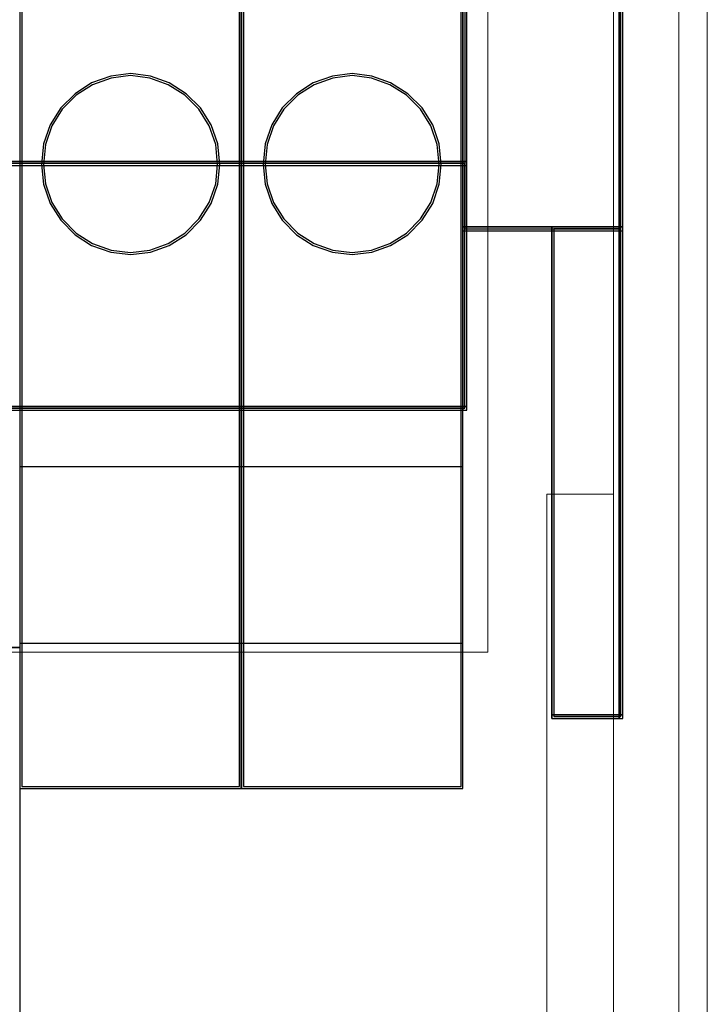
# Model space of a CAD drawing. Header units: millimetres. Extents: x -1290 to 1795, y -4192 to -1311.
# Tile 348 of 656: x 1539.93 to 1543.03, y -3720.99 to -3716.55. Entities that reach past the tile are written whole.
import ezdxf

# ---------------------------------------------------------------- set-up
doc = ezdxf.new("R2010")
doc.units = ezdxf.units.MM
doc.layers.add('30', color=7, linetype='Continuous')
doc.layers.add('45', color=7, linetype='Continuous')
doc.layers.add('Aparatura', color=7, linetype='Continuous', lineweight=13)

# ---------------------------------------------------------------- blocks, each defined once
blk = doc.blocks.new('*U241')
at = {"layer": '30', "color": 7}
for points in [[(764.711686, -563.934064), (764.711686, -584.994515), (764.711686, -586.472442), (764.711686, -587.950368), (766.765453, -587.950368), (768.316257, -587.950368), (768.316257, -560.896104), (766.765453, -560.896104), (764.711686, -560.896104), (764.711686, -562.415084), (764.711686, -563.934064)], [(764.752871, -563.965882), (764.752871, -584.960646), (764.752871, -586.433963), (764.752871, -587.90728), (766.758686, -587.90728), (768.273281, -587.90728), (768.273281, -560.937398), (766.758686, -560.937398), (764.752871, -560.937398), (764.752871, -562.45164), (764.752871, -563.965882)], [(768.230306, -560.896104), (768.230306, -587.950368), (768.230306, -560.896104)], [(764.797637, -562.409592), (117.203183, -562.409592), (117.203183, -563.929167), (117.203183, -584.997873), (117.203183, -586.476379), (764.797637, -586.476379), (764.797637, -584.997873), (764.797637, -563.929167), (764.797637, -562.409592)], [(764.711686, -563.92308), (764.711686, -585.004184), (764.711686, -563.92308)], [(764.711686, -586.476379), (764.711686, -584.916212), (764.711686, -586.476379)], [(117.203183, -586.390201), (764.797637, -586.390201), (117.203183, -586.390201)], [(764.797637, -586.390201), (117.203183, -586.390201), (117.203183, -587.886334), (117.203183, -589.465585), (117.203183, -592.000698), (764.797637, -592.000698), (764.797637, -589.465585), (764.797637, -587.886334), (764.797637, -586.390201)], [(764.754661, -586.431495), (117.246158, -586.431495), (117.246158, -587.905125), (117.246158, -589.460624), (117.246158, -591.957609), (764.754661, -591.957609), (764.754661, -589.460624), (764.754661, -587.905125), (764.754661, -586.431495)], [(764.711686, -589.505149), (764.711686, -586.390201), (764.711686, -589.505149)], [(764.711686, -587.862396), (768.316257, -587.862396), (764.711686, -587.862396)], [(766.715419, -587.862396), (766.715419, -598.957714), (766.715419, -587.862396)], [(768.316257, -587.862396), (766.715419, -587.862396), (766.715419, -598.957714), (768.316257, -598.957714), (768.316257, -587.862396)], [(768.230306, -587.862396), (768.230306, -598.957714), (768.230306, -587.862396)], [(768.230306, -587.862396), (768.230306, -598.957714), (768.230306, -587.862396)], [(768.273281, -587.905484), (766.758395, -587.905484), (766.758395, -598.914625), (768.273281, -598.914625), (768.273281, -587.905484)], [(764.711686, -589.417176), (764.711686, -592.000698), (764.711686, -589.417176)], [(117.203183, -591.914521), (764.797637, -591.914521), (117.203183, -591.914521)]]:
    blk.add_lwpolyline(points, close=True, dxfattribs=at)
at = {"layer": '30', "color": 59}
blk.add_lwpolyline([(766.715419, -598.871537), (768.316257, -598.871537), (766.715419, -598.871537)], close=True, dxfattribs=at)
blk = doc.blocks.new('*U244')
at = {"layer": '45', "color": 7}
for points in [[(189.638413, -533.437885), (207.639782, -533.437885), (207.639782, -533.437885), (207.639782, -616.397831), (207.639782, -616.397831), (189.638413, -616.397831), (189.638413, -616.397831), (189.638413, -533.437885), (189.638413, -533.437885)], [(189.638413, -597.399342), (207.639782, -597.399342), (189.638413, -597.399342)]]:
    blk.add_lwpolyline(points, close=True, dxfattribs=at)
blk = doc.blocks.new('*U251')
at = {"layer": '45', "color": 7}
for points in [[(435.005325, -698.804806), (435.005325, -750.882783)], [(435.005325, -743.613374), (439.999438, -743.613374)], [(435.005325, -747.602662), (439.999438, -747.602662)]]:
    blk.add_lwpolyline(points, dxfattribs=at)
for points in [[(435.005325, -750.882783), (439.999438, -750.882783), (439.999438, -750.882783), (439.999438, -698.804806), (439.999438, -698.804806), (435.005325, -698.804806), (435.005325, -750.882783)], [(435.050091, -750.837899), (439.954672, -750.837899), (439.954672, -698.84969), (435.050091, -698.84969), (435.050091, -750.837899)], [(439.512382, -736.798571), (439.466385, -736.33549), (439.318536, -735.905724), (439.078692, -735.525931), (438.756709, -735.202774), (438.369016, -734.959573), (437.948467, -734.806323), (437.50492, -734.749687), (437.058087, -734.806323), (436.624396, -734.959573), (436.249845, -735.202774), (435.927863, -735.525931), (435.688018, -735.905724), (435.540169, -736.33549), (435.494172, -736.798571), (435.540169, -737.248326), (435.688018, -737.678092), (435.927863, -738.057885), (436.249845, -738.384374), (436.624396, -738.627575), (437.058087, -738.777493), (437.50492, -738.834129), (437.948467, -738.777493), (438.369016, -738.627575), (438.756709, -738.384374), (439.078692, -738.057885), (439.318536, -737.678092), (439.466385, -737.248326), (439.512382, -736.798571)], [(439.465826, -736.798419), (439.420874, -736.345923), (439.276385, -735.92598), (439.041991, -735.554868), (438.727327, -735.239097), (438.348445, -735.001455), (437.937454, -734.851708), (437.503987, -734.796367), (437.06731, -734.851708), (436.643475, -735.001455), (436.277437, -735.239097), (435.962772, -735.554868), (435.728379, -735.92598), (435.58389, -736.345923), (435.538938, -736.798419), (435.58389, -737.237894), (435.728379, -737.657836), (435.962772, -738.028949), (436.277437, -738.347975), (436.643475, -738.585617), (437.06731, -738.732108), (437.503987, -738.78745), (437.937454, -738.732108), (438.348445, -738.585617), (438.727327, -738.347975), (439.041991, -738.028949), (439.276385, -737.657836), (439.420874, -737.237894), (439.465826, -736.798419)]]:
    blk.add_lwpolyline(points, close=True, dxfattribs=at)
blk = doc.blocks.new('*U252')
at = {"layer": '45', "color": 7}
for points in [[(440.00302, -698.804806), (440.00302, -750.882783)], [(440.00302, -743.613374), (444.997133, -743.613374)], [(440.00302, -747.602662), (444.997133, -747.602662)]]:
    blk.add_lwpolyline(points, dxfattribs=at)
for points in [[(440.00302, -750.882783), (444.997133, -750.882783), (444.997133, -750.882783), (444.997133, -698.804806), (444.997133, -698.804806), (440.00302, -698.804806), (440.00302, -750.882783)], [(440.047786, -750.837899), (444.952366, -750.837899), (444.952366, -698.84969), (440.047786, -698.84969), (440.047786, -750.837899)], [(444.508286, -736.798571), (444.462289, -736.33549), (444.314439, -735.905724), (444.074595, -735.525931), (443.752613, -735.202774), (443.364919, -734.959573), (442.944371, -734.806323), (442.500823, -734.749687), (442.053991, -734.806323), (441.6203, -734.959573), (441.245749, -735.202774), (440.923766, -735.525931), (440.683922, -735.905724), (440.536073, -736.33549), (440.490075, -736.798571), (440.536073, -737.248326), (440.683922, -737.678092), (440.923766, -738.057885), (441.245749, -738.384374), (441.6203, -738.627575), (442.053991, -738.777493), (442.500823, -738.834129), (442.944371, -738.777493), (443.364919, -738.627575), (443.752613, -738.384374), (444.074595, -738.057885), (444.314439, -737.678092), (444.462289, -737.248326), (444.508286, -736.798571)], [(444.46352, -736.798419), (444.418568, -736.345923), (444.274079, -735.92598), (444.039686, -735.554868), (443.725021, -735.239097), (443.346139, -735.001455), (442.935148, -734.851708), (442.501681, -734.796367), (442.065004, -734.851708), (441.64117, -735.001455), (441.275131, -735.239097), (440.960466, -735.554868), (440.726073, -735.92598), (440.581584, -736.345923), (440.536632, -736.798419), (440.581584, -737.237894), (440.726073, -737.657836), (440.960466, -738.028949), (441.275131, -738.347975), (441.64117, -738.585617), (442.065004, -738.732108), (442.501681, -738.78745), (442.935148, -738.732108), (443.346139, -738.585617), (443.725021, -738.347975), (444.039686, -738.028949), (444.274079, -737.657836), (444.418568, -737.237894), (444.46352, -736.798419)]]:
    blk.add_lwpolyline(points, close=True, dxfattribs=at)

msp = doc.modelspace()

# ---------------------------------------------------------------- linework, layer by layer
at = {"layer": 'Aparatura', "color": 7, "lineweight": 13}
for points in [[(1543.0283, -3758.4431), (1411.5408, -3758.4431), (1411.5408, -3611.293), (1543.0283, -3611.293), (1543.0283, -3758.4431)], [(1412.53, -3710.3436), (1542.0388, -3710.3436), (1542.0388, -3719.4027), (1412.53, -3719.4027), (1412.53, -3710.3436)], [(1542.3046, -3718.6885), (1542.3046, -3722.6329), (1542.3046, -3718.6885)], [(1542.3046, -3718.6885), (1542.3046, -3720.9014), (1542.3046, -3718.6885)], [(1542.6058, -3739.3836), (1542.6058, -3722.8251), (1542.6058, -3722.6327), (1542.6058, -3718.6885), (1542.3046, -3718.6885), (1542.3046, -3722.6327), (1542.3046, -3722.8251), (1542.3046, -3739.3836), (1542.3046, -3739.5881), (1542.3046, -3741.3076), (1542.3046, -3743.5323), (1542.6058, -3743.5323), (1542.6058, -3741.3076), (1542.6058, -3739.5881), (1542.6058, -3739.3836)], [(1542.6058, -3739.3836), (1542.6058, -3722.8251), (1542.6058, -3722.6327), (1542.6058, -3718.6885), (1542.3046, -3718.6885), (1542.3046, -3722.6327), (1542.3046, -3722.8251), (1542.3046, -3739.3836), (1542.3046, -3739.5881), (1542.3046, -3741.3076), (1542.3046, -3743.5323), (1542.6058, -3743.5323), (1542.6058, -3741.3076), (1542.6058, -3739.5881), (1542.6058, -3739.3836)], [(1542.6058, -3739.3836), (1542.6058, -3722.8251), (1542.6058, -3722.6327), (1542.6058, -3718.6885), (1542.3046, -3718.6885), (1542.3046, -3722.6327), (1542.3046, -3722.8251), (1542.3046, -3739.3836), (1542.3046, -3739.5881), (1542.3046, -3741.3076), (1542.3046, -3743.5323), (1542.6058, -3743.5323), (1542.6058, -3741.3076), (1542.6058, -3739.5881), (1542.6058, -3739.3836)], [(1542.6054, -3718.6885), (1542.6054, -3720.9014), (1542.6054, -3718.6885)], [(1542.6054, -3718.6885), (1542.6054, -3722.6329), (1542.6054, -3718.6885)]]:
    msp.add_lwpolyline(points, close=True, dxfattribs=at)
for points in [[(1542.8998, -3611.293), (1542.8998, -3758.4431)], [(1542.6054, -3692.5341), (1542.6054, -3709.0925), (1542.6054, -3709.2969), (1542.6054, -3711.0045), (1542.6054, -3713.2291), (1542.6054, -3718.6884), (1542.6054, -3722.6326), (1542.6054, -3722.825), (1542.6054, -3739.3835)], [(1542.6054, -3692.5341), (1542.6054, -3709.0925), (1542.6054, -3709.2969), (1542.6054, -3711.0045), (1542.6054, -3713.2291), (1542.6054, -3718.6884), (1542.6054, -3722.6326), (1542.6054, -3722.825), (1542.6054, -3739.3835)], [(1542.6054, -3692.5341), (1542.6054, -3709.0925), (1542.6054, -3709.2969), (1542.6054, -3711.0045), (1542.6054, -3713.2291), (1542.6054, -3718.6884), (1542.6054, -3722.6326), (1542.6054, -3722.825), (1542.6054, -3739.3835)], [(1412.53, -3719.4027), (1412.53, -3710.3436), (1542.0388, -3710.3436), (1542.0388, -3719.4027)], [(1412.53, -3719.4023), (1542.0388, -3719.4023)]]:
    msp.add_lwpolyline(points, dxfattribs=at)

# ---------------------------------------------------------------- block references
at = {"layer": 'Aparatura', "color": 7, "lineweight": 13, "xscale": 0.2, "yscale": 0.2, "zscale": 0.2}
for name, p in [('*U244', (1498.4004, -3599.902)), ('*U251', (1452.9273, -3569.8412)), ('*U252', (1452.9273, -3569.8412)), ('*U241', (1388.9844, -3599.9102))]:
    msp.add_blockref(name, p, dxfattribs=at)

doc.saveas('drawing.dxf')
